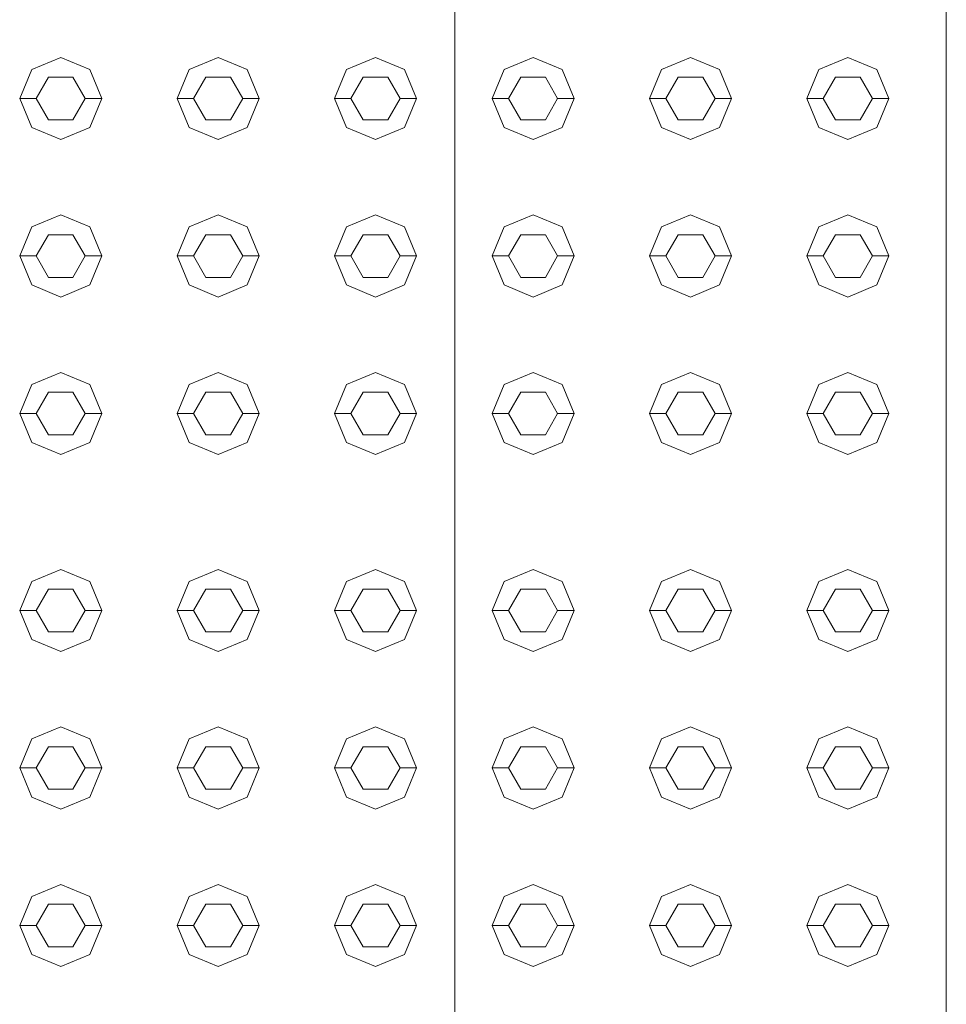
# Model space of a CAD drawing. Header units: millimetres. Extents: x -261 to 187, y -214 to 106.
# Tile 1028 of 1056: x -187.579 to -187.296, y 2.661 to 2.962. Entities that reach past the tile are written whole.
import ezdxf

# ---------------------------------------------------------------- set-up
doc = ezdxf.new("R2010")
doc.units = ezdxf.units.MM
doc.header["$LTSCALE"] = 0.005
doc.header["$MEASUREMENT"] = 0
for name, color, linetype, lineweight in [('IFC-Elemento construtivo genérico-Contorno', 9, 'Continuous', 5), ('IFC-Escada-Contorno', 9, 'Continuous', 5), ('IFC-Viga-Contorno', 9, 'Continuous', 5)]:
    doc.layers.add(name, color=color, linetype=linetype, lineweight=lineweight)

msp = doc.modelspace()

# ---------------------------------------------------------------- linework, layer by layer
at = {"layer": 'IFC-Elemento construtivo genérico-Contorno', "lineweight": 5}
for p, q in [((-187.57506, 2.94667), (-187.56621, 2.95034)), ((-187.56621, 2.95034), (-187.55735, 2.94667)), ((-187.52697, 2.94667), (-187.51811, 2.95034)), ((-187.51811, 2.95034), (-187.50926, 2.94667)), ((-187.47888, 2.94667), (-187.47002, 2.95034)), ((-187.47002, 2.95034), (-187.46117, 2.94667)), ((-187.43079, 2.94667), (-187.42193, 2.95034)), ((-187.42193, 2.95034), (-187.41308, 2.94667)), ((-187.3827, 2.94667), (-187.37384, 2.95034)), ((-187.37384, 2.95034), (-187.36498, 2.94667)), ((-187.3346, 2.94667), (-187.32575, 2.95034)), ((-187.32575, 2.95034), (-187.31689, 2.94667)), ((-187.57873, 2.93782), (-187.57506, 2.94667)), ((-187.55735, 2.94667), (-187.55368, 2.93782)), ((-187.53064, 2.93782), (-187.52697, 2.94667)), ((-187.50926, 2.94667), (-187.50559, 2.93782)), ((-187.48255, 2.93782), (-187.47888, 2.94667)), ((-187.46117, 2.94667), (-187.4575, 2.93782)), ((-187.43445, 2.93782), (-187.43079, 2.94667)), ((-187.41308, 2.94667), (-187.40941, 2.93782)), ((-187.38636, 2.93782), (-187.3827, 2.94667)), ((-187.36498, 2.94667), (-187.36132, 2.93782)), ((-187.33827, 2.93782), (-187.3346, 2.94667)), ((-187.31689, 2.94667), (-187.31322, 2.93782)), ((-187.57372, 2.93782), (-187.56996, 2.94432)), ((-187.56996, 2.94432), (-187.56245, 2.94432)), ((-187.56245, 2.94432), (-187.55869, 2.93782)), ((-187.52563, 2.93782), (-187.52187, 2.94432)), ((-187.52187, 2.94432), (-187.51436, 2.94432)), ((-187.51436, 2.94432), (-187.5106, 2.93782)), ((-187.47754, 2.93782), (-187.47378, 2.94432)), ((-187.47378, 2.94432), (-187.46627, 2.94432)), ((-187.46627, 2.94432), (-187.46251, 2.93782)), ((-187.42944, 2.93782), (-187.42569, 2.94432)), ((-187.42569, 2.94432), (-187.41817, 2.94432)), ((-187.41817, 2.94432), (-187.41442, 2.93782)), ((-187.38136, 2.93782), (-187.3776, 2.94432)), ((-187.3776, 2.94432), (-187.37008, 2.94432)), ((-187.37008, 2.94432), (-187.36633, 2.93782)), ((-187.33326, 2.93782), (-187.32951, 2.94432)), ((-187.32951, 2.94432), (-187.32199, 2.94432)), ((-187.32199, 2.94432), (-187.31823, 2.93782)), ((-187.57873, 2.93782), (-187.57372, 2.93782)), ((-187.57873, 2.93782), (-187.57506, 2.92896)), ((-187.57372, 2.93782), (-187.56996, 2.93131)), ((-187.56245, 2.93131), (-187.55869, 2.93782)), ((-187.55869, 2.93782), (-187.55368, 2.93782)), ((-187.55735, 2.92896), (-187.55368, 2.93782)), ((-187.53064, 2.93782), (-187.52563, 2.93782)), ((-187.53064, 2.93782), (-187.52697, 2.92896)), ((-187.52563, 2.93782), (-187.52187, 2.93131)), ((-187.51436, 2.93131), (-187.5106, 2.93782)), ((-187.5106, 2.93782), (-187.50559, 2.93782)), ((-187.50926, 2.92896), (-187.50559, 2.93782)), ((-187.48255, 2.93782), (-187.47754, 2.93782)), ((-187.48255, 2.93782), (-187.47888, 2.92896)), ((-187.47754, 2.93782), (-187.47378, 2.93131)), ((-187.46627, 2.93131), (-187.46251, 2.93782)), ((-187.46251, 2.93782), (-187.4575, 2.93782)), ((-187.46117, 2.92896), (-187.4575, 2.93782)), ((-187.43445, 2.93782), (-187.42944, 2.93782)), ((-187.43445, 2.93782), (-187.43079, 2.92896)), ((-187.42944, 2.93782), (-187.42569, 2.93131)), ((-187.41817, 2.93131), (-187.41442, 2.93782)), ((-187.41442, 2.93782), (-187.40941, 2.93782)), ((-187.41308, 2.92896), (-187.40941, 2.93782)), ((-187.38636, 2.93782), (-187.38136, 2.93782)), ((-187.38636, 2.93782), (-187.3827, 2.92896)), ((-187.38136, 2.93782), (-187.3776, 2.93131)), ((-187.37008, 2.93131), (-187.36633, 2.93782)), ((-187.36633, 2.93782), (-187.36132, 2.93782)), ((-187.36498, 2.92896), (-187.36132, 2.93782)), ((-187.33827, 2.93782), (-187.33326, 2.93782)), ((-187.33827, 2.93782), (-187.3346, 2.92896)), ((-187.33326, 2.93782), (-187.32951, 2.93131)), ((-187.32199, 2.93131), (-187.31823, 2.93782)), ((-187.31823, 2.93782), (-187.31322, 2.93782)), ((-187.31689, 2.92896), (-187.31322, 2.93782)), ((-187.56996, 2.93131), (-187.56245, 2.93131)), ((-187.52187, 2.93131), (-187.51436, 2.93131)), ((-187.47378, 2.93131), (-187.46627, 2.93131)), ((-187.42569, 2.93131), (-187.41817, 2.93131)), ((-187.3776, 2.93131), (-187.37008, 2.93131)), ((-187.32951, 2.93131), (-187.32199, 2.93131)), ((-187.57506, 2.92896), (-187.56621, 2.92529)), ((-187.56621, 2.92529), (-187.55735, 2.92896)), ((-187.52697, 2.92896), (-187.51811, 2.92529)), ((-187.51811, 2.92529), (-187.50926, 2.92896)), ((-187.47888, 2.92896), (-187.47002, 2.92529)), ((-187.47002, 2.92529), (-187.46117, 2.92896)), ((-187.43079, 2.92896), (-187.42193, 2.92529)), ((-187.42193, 2.92529), (-187.41308, 2.92896)), ((-187.3827, 2.92896), (-187.37384, 2.92529)), ((-187.37384, 2.92529), (-187.36498, 2.92896)), ((-187.3346, 2.92896), (-187.32575, 2.92529)), ((-187.32575, 2.92529), (-187.31689, 2.92896)), ((-187.57506, 2.89858), (-187.56621, 2.90225)), ((-187.56621, 2.90225), (-187.55735, 2.89858)), ((-187.52697, 2.89858), (-187.51811, 2.90225)), ((-187.51811, 2.90225), (-187.50926, 2.89858)), ((-187.47888, 2.89858), (-187.47002, 2.90225)), ((-187.47002, 2.90225), (-187.46117, 2.89858)), ((-187.43079, 2.89858), (-187.42193, 2.90225)), ((-187.42193, 2.90225), (-187.41308, 2.89858)), ((-187.3827, 2.89858), (-187.37384, 2.90225)), ((-187.37384, 2.90225), (-187.36498, 2.89858)), ((-187.3346, 2.89858), (-187.32575, 2.90225)), ((-187.32575, 2.90225), (-187.31689, 2.89858)), ((-187.57873, 2.88973), (-187.57506, 2.89858)), ((-187.55735, 2.89858), (-187.55368, 2.88973)), ((-187.53064, 2.88973), (-187.52697, 2.89858)), ((-187.50926, 2.89858), (-187.50559, 2.88973)), ((-187.48255, 2.88973), (-187.47888, 2.89858)), ((-187.46117, 2.89858), (-187.4575, 2.88973)), ((-187.43445, 2.88973), (-187.43079, 2.89858)), ((-187.41308, 2.89858), (-187.40941, 2.88973)), ((-187.38636, 2.88973), (-187.3827, 2.89858)), ((-187.36498, 2.89858), (-187.36132, 2.88973)), ((-187.33827, 2.88973), (-187.3346, 2.89858)), ((-187.31689, 2.89858), (-187.31322, 2.88973)), ((-187.57372, 2.88973), (-187.56996, 2.89623)), ((-187.56996, 2.89623), (-187.56245, 2.89623)), ((-187.56245, 2.89623), (-187.55869, 2.88973)), ((-187.52563, 2.88973), (-187.52187, 2.89623)), ((-187.52187, 2.89623), (-187.51436, 2.89623)), ((-187.51436, 2.89623), (-187.5106, 2.88973)), ((-187.47754, 2.88973), (-187.47378, 2.89623)), ((-187.47378, 2.89623), (-187.46627, 2.89623)), ((-187.46627, 2.89623), (-187.46251, 2.88973)), ((-187.42944, 2.88973), (-187.42569, 2.89623)), ((-187.42569, 2.89623), (-187.41817, 2.89623)), ((-187.41817, 2.89623), (-187.41442, 2.88973)), ((-187.38136, 2.88973), (-187.3776, 2.89623)), ((-187.3776, 2.89623), (-187.37008, 2.89623)), ((-187.37008, 2.89623), (-187.36633, 2.88973)), ((-187.33326, 2.88973), (-187.32951, 2.89623)), ((-187.32951, 2.89623), (-187.32199, 2.89623)), ((-187.32199, 2.89623), (-187.31823, 2.88973)), ((-187.57873, 2.88973), (-187.57372, 2.88973)), ((-187.57873, 2.88973), (-187.57506, 2.88087)), ((-187.57372, 2.88973), (-187.56996, 2.88321)), ((-187.56245, 2.88321), (-187.55869, 2.88973)), ((-187.55869, 2.88973), (-187.55368, 2.88973)), ((-187.55735, 2.88087), (-187.55368, 2.88973)), ((-187.53064, 2.88973), (-187.52563, 2.88973)), ((-187.53064, 2.88973), (-187.52697, 2.88087)), ((-187.52563, 2.88973), (-187.52187, 2.88321)), ((-187.51436, 2.88321), (-187.5106, 2.88973)), ((-187.5106, 2.88973), (-187.50559, 2.88973)), ((-187.50926, 2.88087), (-187.50559, 2.88973)), ((-187.48255, 2.88973), (-187.47754, 2.88973)), ((-187.48255, 2.88973), (-187.47888, 2.88087)), ((-187.47754, 2.88973), (-187.47378, 2.88321)), ((-187.46627, 2.88321), (-187.46251, 2.88973)), ((-187.46251, 2.88973), (-187.4575, 2.88973)), ((-187.46117, 2.88087), (-187.4575, 2.88973)), ((-187.43445, 2.88973), (-187.42944, 2.88973)), ((-187.43445, 2.88973), (-187.43079, 2.88087)), ((-187.42944, 2.88973), (-187.42569, 2.88321)), ((-187.41817, 2.88321), (-187.41442, 2.88973)), ((-187.41442, 2.88973), (-187.40941, 2.88973)), ((-187.41308, 2.88087), (-187.40941, 2.88973)), ((-187.38636, 2.88973), (-187.38136, 2.88973)), ((-187.38636, 2.88973), (-187.3827, 2.88087)), ((-187.38136, 2.88973), (-187.3776, 2.88321)), ((-187.37008, 2.88321), (-187.36633, 2.88973)), ((-187.36633, 2.88973), (-187.36132, 2.88973)), ((-187.36498, 2.88087), (-187.36132, 2.88973)), ((-187.33827, 2.88973), (-187.33326, 2.88973)), ((-187.33827, 2.88973), (-187.3346, 2.88087)), ((-187.33326, 2.88973), (-187.32951, 2.88321)), ((-187.32199, 2.88321), (-187.31823, 2.88973)), ((-187.31823, 2.88973), (-187.31322, 2.88973)), ((-187.31689, 2.88087), (-187.31322, 2.88973)), ((-187.56996, 2.88321), (-187.56245, 2.88321)), ((-187.52187, 2.88321), (-187.51436, 2.88321)), ((-187.47378, 2.88321), (-187.46627, 2.88321)), ((-187.42569, 2.88321), (-187.41817, 2.88321)), ((-187.3776, 2.88321), (-187.37008, 2.88321)), ((-187.32951, 2.88321), (-187.32199, 2.88321)), ((-187.57506, 2.88087), (-187.56621, 2.8772)), ((-187.56621, 2.8772), (-187.55735, 2.88087)), ((-187.52697, 2.88087), (-187.51811, 2.8772)), ((-187.51811, 2.8772), (-187.50926, 2.88087)), ((-187.47888, 2.88087), (-187.47002, 2.8772)), ((-187.47002, 2.8772), (-187.46117, 2.88087)), ((-187.43079, 2.88087), (-187.42193, 2.8772)), ((-187.42193, 2.8772), (-187.41308, 2.88087)), ((-187.3827, 2.88087), (-187.37384, 2.8772)), ((-187.37384, 2.8772), (-187.36498, 2.88087)), ((-187.3346, 2.88087), (-187.32575, 2.8772)), ((-187.32575, 2.8772), (-187.31689, 2.88087)), ((-187.57506, 2.85049), (-187.56621, 2.85415)), ((-187.56621, 2.85415), (-187.55735, 2.85049)), ((-187.52697, 2.85049), (-187.51811, 2.85415)), ((-187.51811, 2.85415), (-187.50926, 2.85049)), ((-187.47888, 2.85049), (-187.47002, 2.85415)), ((-187.47002, 2.85415), (-187.46117, 2.85049)), ((-187.43079, 2.85049), (-187.42193, 2.85415)), ((-187.42193, 2.85415), (-187.41308, 2.85049)), ((-187.3827, 2.85049), (-187.37384, 2.85415)), ((-187.37384, 2.85415), (-187.36498, 2.85049)), ((-187.3346, 2.85049), (-187.32575, 2.85415)), ((-187.32575, 2.85415), (-187.31689, 2.85049)), ((-187.57873, 2.84163), (-187.57506, 2.85049)), ((-187.55735, 2.85049), (-187.55368, 2.84163)), ((-187.53064, 2.84163), (-187.52697, 2.85049)), ((-187.50926, 2.85049), (-187.50559, 2.84163)), ((-187.48255, 2.84163), (-187.47888, 2.85049)), ((-187.46117, 2.85049), (-187.4575, 2.84163)), ((-187.43445, 2.84163), (-187.43079, 2.85049)), ((-187.41308, 2.85049), (-187.40941, 2.84163)), ((-187.38636, 2.84163), (-187.3827, 2.85049)), ((-187.36498, 2.85049), (-187.36132, 2.84163)), ((-187.33827, 2.84163), (-187.3346, 2.85049)), ((-187.31689, 2.85049), (-187.31322, 2.84163)), ((-187.57372, 2.84163), (-187.56996, 2.84814)), ((-187.56996, 2.84814), (-187.56245, 2.84814)), ((-187.56245, 2.84814), (-187.55869, 2.84163)), ((-187.52563, 2.84163), (-187.52187, 2.84814)), ((-187.52187, 2.84814), (-187.51436, 2.84814)), ((-187.51436, 2.84814), (-187.5106, 2.84163)), ((-187.47754, 2.84163), (-187.47378, 2.84814)), ((-187.47378, 2.84814), (-187.46627, 2.84814)), ((-187.46627, 2.84814), (-187.46251, 2.84163)), ((-187.42944, 2.84163), (-187.42569, 2.84814)), ((-187.42569, 2.84814), (-187.41817, 2.84814)), ((-187.41817, 2.84814), (-187.41442, 2.84163)), ((-187.38136, 2.84163), (-187.3776, 2.84814)), ((-187.3776, 2.84814), (-187.37008, 2.84814)), ((-187.37008, 2.84814), (-187.36633, 2.84163)), ((-187.33326, 2.84163), (-187.32951, 2.84814)), ((-187.32951, 2.84814), (-187.32199, 2.84814)), ((-187.32199, 2.84814), (-187.31823, 2.84163)), ((-187.57873, 2.84163), (-187.57372, 2.84163)), ((-187.57873, 2.84163), (-187.57506, 2.83278)), ((-187.57372, 2.84163), (-187.56996, 2.83512)), ((-187.56245, 2.83512), (-187.55869, 2.84163)), ((-187.55869, 2.84163), (-187.55368, 2.84163)), ((-187.55735, 2.83278), (-187.55368, 2.84163)), ((-187.53064, 2.84163), (-187.52563, 2.84163)), ((-187.53064, 2.84163), (-187.52697, 2.83278)), ((-187.52563, 2.84163), (-187.52187, 2.83512)), ((-187.51436, 2.83512), (-187.5106, 2.84163)), ((-187.5106, 2.84163), (-187.50559, 2.84163)), ((-187.50926, 2.83278), (-187.50559, 2.84163)), ((-187.48255, 2.84163), (-187.47754, 2.84163)), ((-187.48255, 2.84163), (-187.47888, 2.83278)), ((-187.47754, 2.84163), (-187.47378, 2.83512)), ((-187.46627, 2.83512), (-187.46251, 2.84163)), ((-187.46251, 2.84163), (-187.4575, 2.84163)), ((-187.46117, 2.83278), (-187.4575, 2.84163)), ((-187.43445, 2.84163), (-187.42944, 2.84163)), ((-187.43445, 2.84163), (-187.43079, 2.83278)), ((-187.42944, 2.84163), (-187.42569, 2.83512)), ((-187.41817, 2.83512), (-187.41442, 2.84163)), ((-187.41442, 2.84163), (-187.40941, 2.84163)), ((-187.41308, 2.83278), (-187.40941, 2.84163)), ((-187.38636, 2.84163), (-187.38136, 2.84163)), ((-187.38636, 2.84163), (-187.3827, 2.83278)), ((-187.38136, 2.84163), (-187.3776, 2.83512)), ((-187.37008, 2.83512), (-187.36633, 2.84163)), ((-187.36633, 2.84163), (-187.36132, 2.84163)), ((-187.36498, 2.83278), (-187.36132, 2.84163)), ((-187.33827, 2.84163), (-187.33326, 2.84163)), ((-187.33827, 2.84163), (-187.3346, 2.83278)), ((-187.33326, 2.84163), (-187.32951, 2.83512)), ((-187.32199, 2.83512), (-187.31823, 2.84163)), ((-187.31823, 2.84163), (-187.31322, 2.84163)), ((-187.31689, 2.83278), (-187.31322, 2.84163)), ((-187.56996, 2.83512), (-187.56245, 2.83512)), ((-187.52187, 2.83512), (-187.51436, 2.83512)), ((-187.47378, 2.83512), (-187.46627, 2.83512)), ((-187.42569, 2.83512), (-187.41817, 2.83512)), ((-187.3776, 2.83512), (-187.37008, 2.83512)), ((-187.32951, 2.83512), (-187.32199, 2.83512)), ((-187.57506, 2.83278), (-187.56621, 2.82911)), ((-187.56621, 2.82911), (-187.55735, 2.83278)), ((-187.52697, 2.83278), (-187.51811, 2.82911)), ((-187.51811, 2.82911), (-187.50926, 2.83278)), ((-187.47888, 2.83278), (-187.47002, 2.82911)), ((-187.47002, 2.82911), (-187.46117, 2.83278)), ((-187.43079, 2.83278), (-187.42193, 2.82911)), ((-187.42193, 2.82911), (-187.41308, 2.83278)), ((-187.3827, 2.83278), (-187.37384, 2.82911)), ((-187.37384, 2.82911), (-187.36498, 2.83278)), ((-187.3346, 2.83278), (-187.32575, 2.82911)), ((-187.32575, 2.82911), (-187.31689, 2.83278)), ((-187.57506, 2.79037), (-187.56621, 2.79404)), ((-187.56621, 2.79404), (-187.55735, 2.79037)), ((-187.52697, 2.79037), (-187.51811, 2.79404)), ((-187.51811, 2.79404), (-187.50926, 2.79037)), ((-187.47888, 2.79037), (-187.47002, 2.79404)), ((-187.47002, 2.79404), (-187.46117, 2.79037)), ((-187.43079, 2.79037), (-187.42193, 2.79404)), ((-187.42193, 2.79404), (-187.41308, 2.79037)), ((-187.3827, 2.79037), (-187.37384, 2.79404)), ((-187.37384, 2.79404), (-187.36498, 2.79037)), ((-187.3346, 2.79037), (-187.32575, 2.79404)), ((-187.32575, 2.79404), (-187.31689, 2.79037)), ((-187.57873, 2.78152), (-187.57506, 2.79037)), ((-187.55735, 2.79037), (-187.55368, 2.78152)), ((-187.53064, 2.78152), (-187.52697, 2.79037)), ((-187.50926, 2.79037), (-187.50559, 2.78152)), ((-187.48255, 2.78152), (-187.47888, 2.79037)), ((-187.46117, 2.79037), (-187.4575, 2.78152)), ((-187.43445, 2.78152), (-187.43079, 2.79037)), ((-187.41308, 2.79037), (-187.40941, 2.78152)), ((-187.38636, 2.78152), (-187.3827, 2.79037)), ((-187.36498, 2.79037), (-187.36132, 2.78152)), ((-187.33827, 2.78152), (-187.3346, 2.79037)), ((-187.31689, 2.79037), (-187.31322, 2.78152)), ((-187.57372, 2.78152), (-187.56996, 2.78802)), ((-187.56996, 2.78802), (-187.56245, 2.78802)), ((-187.56245, 2.78802), (-187.55869, 2.78152)), ((-187.52563, 2.78152), (-187.52187, 2.78802)), ((-187.52187, 2.78802), (-187.51436, 2.78802)), ((-187.51436, 2.78802), (-187.5106, 2.78152)), ((-187.47754, 2.78152), (-187.47378, 2.78802)), ((-187.47378, 2.78802), (-187.46627, 2.78802)), ((-187.46627, 2.78802), (-187.46251, 2.78152)), ((-187.42944, 2.78152), (-187.42569, 2.78802)), ((-187.42569, 2.78802), (-187.41817, 2.78802)), ((-187.41817, 2.78802), (-187.41442, 2.78152)), ((-187.38136, 2.78152), (-187.3776, 2.78802)), ((-187.3776, 2.78802), (-187.37008, 2.78802)), ((-187.37008, 2.78802), (-187.36633, 2.78152)), ((-187.33326, 2.78152), (-187.32951, 2.78802)), ((-187.32951, 2.78802), (-187.32199, 2.78802)), ((-187.32199, 2.78802), (-187.31823, 2.78152)), ((-187.57873, 2.78152), (-187.57372, 2.78152)), ((-187.57873, 2.78152), (-187.57506, 2.77266)), ((-187.57372, 2.78152), (-187.56996, 2.77501)), ((-187.56245, 2.77501), (-187.55869, 2.78152)), ((-187.55869, 2.78152), (-187.55368, 2.78152)), ((-187.55735, 2.77266), (-187.55368, 2.78152)), ((-187.53064, 2.78152), (-187.52563, 2.78152)), ((-187.53064, 2.78152), (-187.52697, 2.77266)), ((-187.52563, 2.78152), (-187.52187, 2.77501)), ((-187.51436, 2.77501), (-187.5106, 2.78152)), ((-187.5106, 2.78152), (-187.50559, 2.78152)), ((-187.50926, 2.77266), (-187.50559, 2.78152)), ((-187.48255, 2.78152), (-187.47754, 2.78152)), ((-187.48255, 2.78152), (-187.47888, 2.77266)), ((-187.47754, 2.78152), (-187.47378, 2.77501)), ((-187.46627, 2.77501), (-187.46251, 2.78152)), ((-187.46251, 2.78152), (-187.4575, 2.78152)), ((-187.46117, 2.77266), (-187.4575, 2.78152)), ((-187.43445, 2.78152), (-187.42944, 2.78152)), ((-187.43445, 2.78152), (-187.43079, 2.77266)), ((-187.42944, 2.78152), (-187.42569, 2.77501)), ((-187.41817, 2.77501), (-187.41442, 2.78152)), ((-187.41442, 2.78152), (-187.40941, 2.78152)), ((-187.41308, 2.77266), (-187.40941, 2.78152)), ((-187.38636, 2.78152), (-187.38136, 2.78152)), ((-187.38636, 2.78152), (-187.3827, 2.77266)), ((-187.38136, 2.78152), (-187.3776, 2.77501)), ((-187.37008, 2.77501), (-187.36633, 2.78152)), ((-187.36633, 2.78152), (-187.36132, 2.78152)), ((-187.36498, 2.77266), (-187.36132, 2.78152)), ((-187.33827, 2.78152), (-187.33326, 2.78152)), ((-187.33827, 2.78152), (-187.3346, 2.77266)), ((-187.33326, 2.78152), (-187.32951, 2.77501)), ((-187.32199, 2.77501), (-187.31823, 2.78152)), ((-187.31823, 2.78152), (-187.31322, 2.78152)), ((-187.31689, 2.77266), (-187.31322, 2.78152)), ((-187.56996, 2.77501), (-187.56245, 2.77501)), ((-187.52187, 2.77501), (-187.51436, 2.77501)), ((-187.47378, 2.77501), (-187.46627, 2.77501)), ((-187.42569, 2.77501), (-187.41817, 2.77501)), ((-187.3776, 2.77501), (-187.37008, 2.77501)), ((-187.32951, 2.77501), (-187.32199, 2.77501)), ((-187.57506, 2.77266), (-187.56621, 2.76899)), ((-187.56621, 2.76899), (-187.55735, 2.77266)), ((-187.52697, 2.77266), (-187.51811, 2.76899)), ((-187.51811, 2.76899), (-187.50926, 2.77266)), ((-187.47888, 2.77266), (-187.47002, 2.76899)), ((-187.47002, 2.76899), (-187.46117, 2.77266)), ((-187.43079, 2.77266), (-187.42193, 2.76899)), ((-187.42193, 2.76899), (-187.41308, 2.77266)), ((-187.3827, 2.77266), (-187.37384, 2.76899)), ((-187.37384, 2.76899), (-187.36498, 2.77266)), ((-187.3346, 2.77266), (-187.32575, 2.76899)), ((-187.32575, 2.76899), (-187.31689, 2.77266)), ((-187.57506, 2.74228), (-187.56621, 2.74595)), ((-187.56621, 2.74595), (-187.55735, 2.74228)), ((-187.52697, 2.74228), (-187.51811, 2.74595)), ((-187.51811, 2.74595), (-187.50926, 2.74228)), ((-187.47888, 2.74228), (-187.47002, 2.74595)), ((-187.47002, 2.74595), (-187.46117, 2.74228)), ((-187.43079, 2.74228), (-187.42193, 2.74595)), ((-187.42193, 2.74595), (-187.41308, 2.74228)), ((-187.3827, 2.74228), (-187.37384, 2.74595)), ((-187.37384, 2.74595), (-187.36498, 2.74228)), ((-187.3346, 2.74228), (-187.32575, 2.74595)), ((-187.32575, 2.74595), (-187.31689, 2.74228)), ((-187.57873, 2.73343), (-187.57506, 2.74228)), ((-187.55735, 2.74228), (-187.55368, 2.73343)), ((-187.53064, 2.73343), (-187.52697, 2.74228)), ((-187.50926, 2.74228), (-187.50559, 2.73343)), ((-187.48255, 2.73343), (-187.47888, 2.74228)), ((-187.46117, 2.74228), (-187.4575, 2.73343)), ((-187.43445, 2.73343), (-187.43079, 2.74228)), ((-187.41308, 2.74228), (-187.40941, 2.73343)), ((-187.38636, 2.73343), (-187.3827, 2.74228)), ((-187.36498, 2.74228), (-187.36132, 2.73343)), ((-187.33827, 2.73343), (-187.3346, 2.74228)), ((-187.31689, 2.74228), (-187.31322, 2.73343)), ((-187.57372, 2.73343), (-187.56996, 2.73993)), ((-187.56996, 2.73993), (-187.56245, 2.73993)), ((-187.56245, 2.73993), (-187.55869, 2.73343)), ((-187.52563, 2.73343), (-187.52187, 2.73993)), ((-187.52187, 2.73993), (-187.51436, 2.73993)), ((-187.51436, 2.73993), (-187.5106, 2.73343)), ((-187.47754, 2.73343), (-187.47378, 2.73993)), ((-187.47378, 2.73993), (-187.46627, 2.73993)), ((-187.46627, 2.73993), (-187.46251, 2.73343)), ((-187.42944, 2.73343), (-187.42569, 2.73993)), ((-187.42569, 2.73993), (-187.41817, 2.73993)), ((-187.41817, 2.73993), (-187.41442, 2.73343)), ((-187.38136, 2.73343), (-187.3776, 2.73993)), ((-187.3776, 2.73993), (-187.37008, 2.73993)), ((-187.37008, 2.73993), (-187.36633, 2.73343)), ((-187.33326, 2.73343), (-187.32951, 2.73993)), ((-187.32951, 2.73993), (-187.32199, 2.73993)), ((-187.32199, 2.73993), (-187.31823, 2.73343)), ((-187.57873, 2.73343), (-187.57372, 2.73343)), ((-187.57873, 2.73343), (-187.57506, 2.72457)), ((-187.57372, 2.73343), (-187.56996, 2.72692)), ((-187.56245, 2.72692), (-187.55869, 2.73343)), ((-187.55869, 2.73343), (-187.55368, 2.73343)), ((-187.55735, 2.72457), (-187.55368, 2.73343)), ((-187.53064, 2.73343), (-187.52563, 2.73343)), ((-187.53064, 2.73343), (-187.52697, 2.72457)), ((-187.52563, 2.73343), (-187.52187, 2.72692)), ((-187.51436, 2.72692), (-187.5106, 2.73343)), ((-187.5106, 2.73343), (-187.50559, 2.73343)), ((-187.50926, 2.72457), (-187.50559, 2.73343)), ((-187.48255, 2.73343), (-187.47754, 2.73343)), ((-187.48255, 2.73343), (-187.47888, 2.72457)), ((-187.47754, 2.73343), (-187.47378, 2.72692)), ((-187.46627, 2.72692), (-187.46251, 2.73343)), ((-187.46251, 2.73343), (-187.4575, 2.73343)), ((-187.46117, 2.72457), (-187.4575, 2.73343)), ((-187.43445, 2.73343), (-187.42944, 2.73343)), ((-187.43445, 2.73343), (-187.43079, 2.72457)), ((-187.42944, 2.73343), (-187.42569, 2.72692)), ((-187.41817, 2.72692), (-187.41442, 2.73343)), ((-187.41442, 2.73343), (-187.40941, 2.73343)), ((-187.41308, 2.72457), (-187.40941, 2.73343)), ((-187.38636, 2.73343), (-187.38136, 2.73343)), ((-187.38636, 2.73343), (-187.3827, 2.72457)), ((-187.38136, 2.73343), (-187.3776, 2.72692)), ((-187.37008, 2.72692), (-187.36633, 2.73343)), ((-187.36633, 2.73343), (-187.36132, 2.73343)), ((-187.36498, 2.72457), (-187.36132, 2.73343)), ((-187.33827, 2.73343), (-187.33326, 2.73343)), ((-187.33827, 2.73343), (-187.3346, 2.72457)), ((-187.33326, 2.73343), (-187.32951, 2.72692)), ((-187.32199, 2.72692), (-187.31823, 2.73343)), ((-187.31823, 2.73343), (-187.31322, 2.73343)), ((-187.31689, 2.72457), (-187.31322, 2.73343)), ((-187.56996, 2.72692), (-187.56245, 2.72692)), ((-187.52187, 2.72692), (-187.51436, 2.72692)), ((-187.47378, 2.72692), (-187.46627, 2.72692)), ((-187.42569, 2.72692), (-187.41817, 2.72692)), ((-187.3776, 2.72692), (-187.37008, 2.72692)), ((-187.32951, 2.72692), (-187.32199, 2.72692)), ((-187.57506, 2.72457), (-187.56621, 2.7209)), ((-187.56621, 2.7209), (-187.55735, 2.72457)), ((-187.52697, 2.72457), (-187.51811, 2.7209)), ((-187.51811, 2.7209), (-187.50926, 2.72457)), ((-187.47888, 2.72457), (-187.47002, 2.7209)), ((-187.47002, 2.7209), (-187.46117, 2.72457)), ((-187.43079, 2.72457), (-187.42193, 2.7209)), ((-187.42193, 2.7209), (-187.41308, 2.72457)), ((-187.3827, 2.72457), (-187.37384, 2.7209)), ((-187.37384, 2.7209), (-187.36498, 2.72457)), ((-187.3346, 2.72457), (-187.32575, 2.7209)), ((-187.32575, 2.7209), (-187.31689, 2.72457)), ((-187.57506, 2.69419), (-187.56621, 2.69786)), ((-187.56621, 2.69786), (-187.55735, 2.69419)), ((-187.52697, 2.69419), (-187.51811, 2.69786)), ((-187.51811, 2.69786), (-187.50926, 2.69419)), ((-187.47888, 2.69419), (-187.47002, 2.69786)), ((-187.47002, 2.69786), (-187.46117, 2.69419)), ((-187.43079, 2.69419), (-187.42193, 2.69786)), ((-187.42193, 2.69786), (-187.41308, 2.69419)), ((-187.3827, 2.69419), (-187.37384, 2.69786)), ((-187.37384, 2.69786), (-187.36498, 2.69419)), ((-187.3346, 2.69419), (-187.32575, 2.69786)), ((-187.32575, 2.69786), (-187.31689, 2.69419)), ((-187.57873, 2.68533), (-187.57506, 2.69419)), ((-187.55735, 2.69419), (-187.55368, 2.68533)), ((-187.53064, 2.68533), (-187.52697, 2.69419)), ((-187.50926, 2.69419), (-187.50559, 2.68533)), ((-187.48255, 2.68533), (-187.47888, 2.69419)), ((-187.46117, 2.69419), (-187.4575, 2.68533)), ((-187.43445, 2.68533), (-187.43079, 2.69419)), ((-187.41308, 2.69419), (-187.40941, 2.68533)), ((-187.38636, 2.68533), (-187.3827, 2.69419)), ((-187.36498, 2.69419), (-187.36132, 2.68533)), ((-187.33827, 2.68533), (-187.3346, 2.69419)), ((-187.31689, 2.69419), (-187.31322, 2.68533)), ((-187.57372, 2.68533), (-187.56996, 2.69184)), ((-187.56996, 2.69184), (-187.56245, 2.69184)), ((-187.56245, 2.69184), (-187.55869, 2.68533)), ((-187.52563, 2.68533), (-187.52187, 2.69184)), ((-187.52187, 2.69184), (-187.51436, 2.69184)), ((-187.51436, 2.69184), (-187.5106, 2.68533)), ((-187.47754, 2.68533), (-187.47378, 2.69184)), ((-187.47378, 2.69184), (-187.46627, 2.69184)), ((-187.46627, 2.69184), (-187.46251, 2.68533)), ((-187.42944, 2.68533), (-187.42569, 2.69184)), ((-187.42569, 2.69184), (-187.41817, 2.69184)), ((-187.41817, 2.69184), (-187.41442, 2.68533)), ((-187.38136, 2.68533), (-187.3776, 2.69184)), ((-187.3776, 2.69184), (-187.37008, 2.69184)), ((-187.37008, 2.69184), (-187.36633, 2.68533)), ((-187.33326, 2.68533), (-187.32951, 2.69184)), ((-187.32951, 2.69184), (-187.32199, 2.69184)), ((-187.32199, 2.69184), (-187.31823, 2.68533)), ((-187.57873, 2.68533), (-187.57372, 2.68533)), ((-187.57873, 2.68533), (-187.57506, 2.67648)), ((-187.57372, 2.68533), (-187.56996, 2.67883)), ((-187.56245, 2.67883), (-187.55869, 2.68533)), ((-187.55869, 2.68533), (-187.55368, 2.68533)), ((-187.55735, 2.67648), (-187.55368, 2.68533)), ((-187.53064, 2.68533), (-187.52563, 2.68533)), ((-187.53064, 2.68533), (-187.52697, 2.67648)), ((-187.52563, 2.68533), (-187.52187, 2.67883)), ((-187.51436, 2.67883), (-187.5106, 2.68533)), ((-187.5106, 2.68533), (-187.50559, 2.68533)), ((-187.50926, 2.67648), (-187.50559, 2.68533)), ((-187.48255, 2.68533), (-187.47754, 2.68533)), ((-187.48255, 2.68533), (-187.47888, 2.67648)), ((-187.47754, 2.68533), (-187.47378, 2.67883)), ((-187.46627, 2.67883), (-187.46251, 2.68533)), ((-187.46251, 2.68533), (-187.4575, 2.68533)), ((-187.46117, 2.67648), (-187.4575, 2.68533)), ((-187.43445, 2.68533), (-187.42944, 2.68533)), ((-187.43445, 2.68533), (-187.43079, 2.67648)), ((-187.42944, 2.68533), (-187.42569, 2.67883)), ((-187.41817, 2.67883), (-187.41442, 2.68533)), ((-187.41442, 2.68533), (-187.40941, 2.68533)), ((-187.41308, 2.67648), (-187.40941, 2.68533)), ((-187.38636, 2.68533), (-187.38136, 2.68533)), ((-187.38636, 2.68533), (-187.3827, 2.67648)), ((-187.38136, 2.68533), (-187.3776, 2.67883)), ((-187.37008, 2.67883), (-187.36633, 2.68533)), ((-187.36633, 2.68533), (-187.36132, 2.68533)), ((-187.36498, 2.67648), (-187.36132, 2.68533)), ((-187.33827, 2.68533), (-187.33326, 2.68533)), ((-187.33827, 2.68533), (-187.3346, 2.67648)), ((-187.33326, 2.68533), (-187.32951, 2.67883)), ((-187.32199, 2.67883), (-187.31823, 2.68533)), ((-187.31823, 2.68533), (-187.31322, 2.68533)), ((-187.31689, 2.67648), (-187.31322, 2.68533)), ((-187.56996, 2.67883), (-187.56245, 2.67883)), ((-187.52187, 2.67883), (-187.51436, 2.67883)), ((-187.47378, 2.67883), (-187.46627, 2.67883)), ((-187.42569, 2.67883), (-187.41817, 2.67883)), ((-187.3776, 2.67883), (-187.37008, 2.67883)), ((-187.32951, 2.67883), (-187.32199, 2.67883)), ((-187.57506, 2.67648), (-187.56621, 2.67281)), ((-187.56621, 2.67281), (-187.55735, 2.67648)), ((-187.52697, 2.67648), (-187.51811, 2.67281)), ((-187.51811, 2.67281), (-187.50926, 2.67648)), ((-187.47888, 2.67648), (-187.47002, 2.67281)), ((-187.47002, 2.67281), (-187.46117, 2.67648)), ((-187.43079, 2.67648), (-187.42193, 2.67281)), ((-187.42193, 2.67281), (-187.41308, 2.67648)), ((-187.3827, 2.67648), (-187.37384, 2.67281)), ((-187.37384, 2.67281), (-187.36498, 2.67648)), ((-187.3346, 2.67648), (-187.32575, 2.67281)), ((-187.32575, 2.67281), (-187.31689, 2.67648))]:
    msp.add_line(p, q, dxfattribs=at)
at = {"layer": 'IFC-Escada-Contorno', "lineweight": 5}
msp.add_line((-187.29569, 2.10188), (-187.29569, 3.7539), dxfattribs=at)
at = {"layer": 'IFC-Viga-Contorno', "lineweight": 5}
msp.add_line((-187.44582, 0.41822), (-187.44582, 3.73405), dxfattribs=at)

doc.saveas('drawing.dxf')
